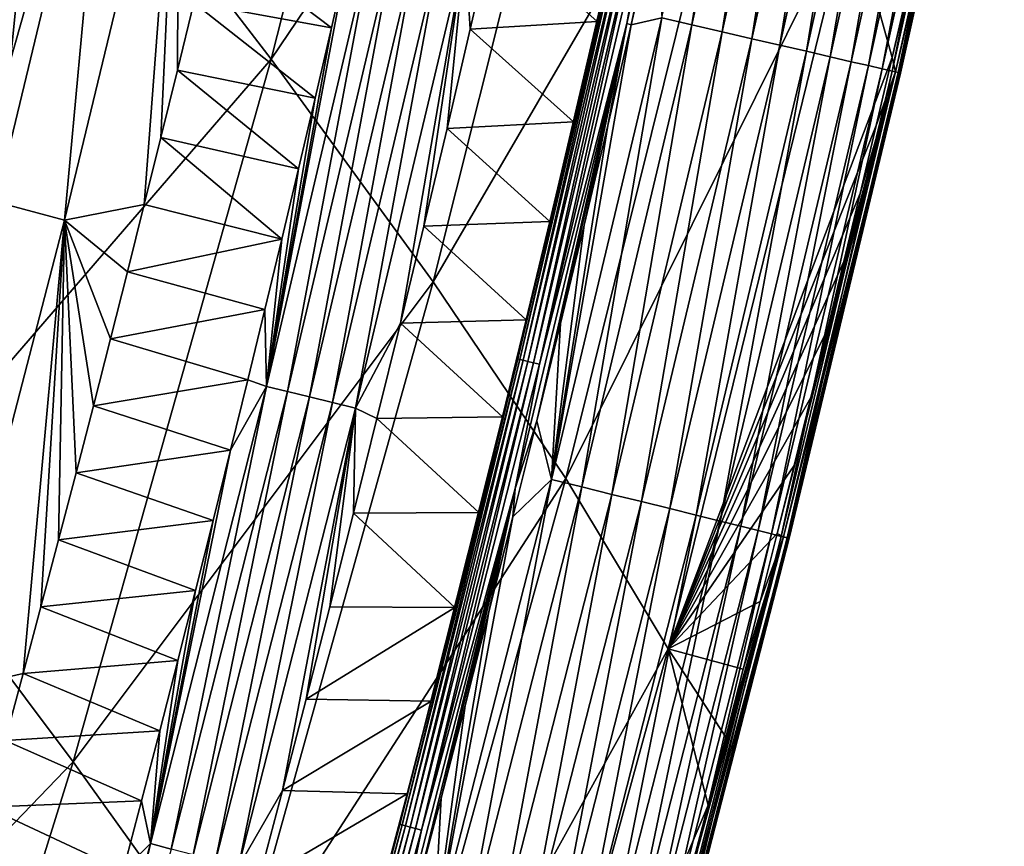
# Model space of a CAD drawing. Header units: millimetres. Extents: x -300 to 300, y -500 to 500.
# Tile 322 of 656: x 263 to 279, y -326 to -313. Entities that reach past the tile are written whole.
import ezdxf

# ---------------------------------------------------------------- set-up
doc = ezdxf.new("R2010")
doc.units = ezdxf.units.MM
doc.header["$LTSCALE"] = 81.481481
for name, color, linetype in [('19', 7, 'CONTINUOUS'), ('23', 7, 'CONTINUOUS'), ('26', 7, 'CONTINUOUS'), ('27', 7, 'CONTINUOUS'), ('29', 7, 'CONTINUOUS'), ('30', 7, 'CONTINUOUS'), ('32', 7, 'CONTINUOUS')]:
    doc.layers.add(name, color=color, linetype=linetype)

msp = doc.modelspace()

# ---------------------------------------------------------------- linework, layer by layer
at = {"layer": '19', "color": 7, "linetype": 'CONTINUOUS'}
for points in [[(266.612, -313.655, 24.045), (269.626, -301.764, 23.932), (263.516, -309.627, 28.232), (266.612, -313.655, 24.045)], [(266.612, -313.655, 24.045), (272.252, -305.302, 19.532), (269.626, -301.764, 23.932), (266.612, -313.655, 24.045)], [(256.769, -316.426, 32.342), (263.516, -309.627, 28.232), (259.974, -305.2, 32.194), (256.769, -316.426, 32.342)], [(269.247, -317.274, 19.625), (272.252, -305.302, 19.532), (266.612, -313.655, 24.045), (269.247, -317.274, 19.625)], [(269.247, -317.274, 19.625), (274.392, -308.442, 14.896), (272.252, -305.302, 19.532), (269.247, -317.274, 19.625)], [(271.404, -320.473, 14.967), (274.392, -308.442, 14.896), (269.247, -317.274, 19.625), (271.404, -320.473, 14.967)], [(271.404, -320.473, 14.967), (276.028, -311.173, 10.018), (274.392, -308.442, 14.896), (271.404, -320.473, 14.967)], [(260.3, -320.963, 28.365), (263.516, -309.627, 28.232), (256.769, -316.426, 32.342), (260.3, -320.963, 28.365)], [(260.3, -320.963, 28.365), (266.612, -313.655, 24.045), (263.516, -309.627, 28.232), (260.3, -320.963, 28.365)], [(273.066, -323.244, 10.064), (276.028, -311.173, 10.018), (271.404, -320.473, 14.967), (273.066, -323.244, 10.064)], [(276.028, -311.173, 10.018), (273.066, -323.244, 10.064), (276.71, -313.63, 6.371), (276.028, -311.173, 10.018)], [(276.966, -312.524, 6.365), (276.028, -311.173, 10.018), (276.71, -313.63, 6.371), (276.966, -312.524, 6.365)], [(263.393, -325.082, 24.16), (266.612, -313.655, 24.045), (260.3, -320.963, 28.365), (263.393, -325.082, 24.16)], [(263.393, -325.082, 24.16), (269.247, -317.274, 19.625), (266.612, -313.655, 24.045), (263.393, -325.082, 24.16)], [(276.71, -313.63, 6.371), (273.066, -323.244, 10.064), (276.451, -314.736, 6.378), (276.71, -313.63, 6.371)], [(276.451, -314.736, 6.378), (273.066, -323.244, 10.064), (276.19, -315.842, 6.385), (276.451, -314.736, 6.378)], [(276.19, -315.842, 6.385), (273.066, -323.244, 10.064), (275.927, -316.948, 6.392), (276.19, -315.842, 6.385)], [(275.927, -316.948, 6.392), (273.066, -323.244, 10.064), (275.66, -318.053, 6.399), (275.927, -316.948, 6.392)], [(266.034, -328.772, 19.72), (269.247, -317.274, 19.625), (263.393, -325.082, 24.16), (266.034, -328.772, 19.72)], [(266.034, -328.772, 19.72), (271.404, -320.473, 14.967), (269.247, -317.274, 19.625), (266.034, -328.772, 19.72)], [(275.66, -318.053, 6.399), (273.066, -323.244, 10.064), (275.391, -319.158, 6.406), (275.66, -318.053, 6.399)], [(275.391, -319.158, 6.406), (273.066, -323.244, 10.064), (275.119, -320.263, 6.412), (275.391, -319.158, 6.406)], [(275.119, -320.263, 6.412), (273.066, -323.244, 10.064), (274.844, -321.368, 6.419), (275.119, -320.263, 6.412)], [(268.206, -332.023, 15.039), (271.404, -320.473, 14.967), (266.034, -328.772, 19.72), (268.206, -332.023, 15.039)], [(268.206, -332.023, 15.039), (273.066, -323.244, 10.064), (271.404, -320.473, 14.967), (268.206, -332.023, 15.039)], [(256.876, -331.853, 28.501), (263.393, -325.082, 24.16), (260.3, -320.963, 28.365), (256.876, -331.853, 28.501)], [(274.844, -321.368, 6.419), (273.066, -323.244, 10.064), (274.567, -322.472, 6.426), (274.844, -321.368, 6.419)], [(274.567, -322.472, 6.426), (273.066, -323.244, 10.064), (274.287, -323.576, 6.433), (274.567, -322.472, 6.426)], [(269.893, -334.825, 10.11), (273.066, -323.244, 10.064), (268.206, -332.023, 15.039), (269.893, -334.825, 10.11)], [(273.066, -323.244, 10.064), (269.893, -334.825, 10.11), (273.717, -325.784, 6.447), (273.066, -323.244, 10.064)], [(274.287, -323.576, 6.433), (273.066, -323.244, 10.064), (274.004, -324.68, 6.44), (274.287, -323.576, 6.433)], [(274.004, -324.68, 6.44), (273.066, -323.244, 10.064), (273.717, -325.784, 6.447), (274.004, -324.68, 6.44)], [(259.964, -336.053, 24.278), (263.393, -325.082, 24.16), (256.876, -331.853, 28.501), (259.964, -336.053, 24.278)], [(259.964, -336.053, 24.278), (266.034, -328.772, 19.72), (263.393, -325.082, 24.16), (259.964, -336.053, 24.278)], [(273.717, -325.784, 6.447), (269.893, -334.825, 10.11), (273.428, -326.887, 6.454), (273.717, -325.784, 6.447)]]:
    msp.add_3dface(points, dxfattribs=at)
at = {"layer": '23', "color": 7, "linetype": 'CONTINUOUS'}
for points in [[(265.353, -312.74, 2.663), (265.616, -311.646, 2.66), (267.591, -313.146, 1.162), (265.353, -312.74, 2.663)], [(267.591, -313.146, 1.162), (265.616, -311.646, 2.66), (267.855, -311.999, 1.164), (267.591, -313.146, 1.162)], [(265.087, -313.834, 2.665), (265.353, -312.74, 2.663), (267.325, -314.292, 1.16), (265.087, -313.834, 2.665)], [(267.325, -314.292, 1.16), (265.353, -312.74, 2.663), (267.591, -313.146, 1.162), (267.325, -314.292, 1.16)], [(264.819, -314.927, 2.668), (265.087, -313.834, 2.665), (267.056, -315.438, 1.159), (264.819, -314.927, 2.668)], [(267.056, -315.438, 1.159), (265.087, -313.834, 2.665), (267.325, -314.292, 1.16), (267.056, -315.438, 1.159)], [(264.548, -316.02, 2.671), (264.819, -314.927, 2.668), (266.784, -316.582, 1.157), (264.548, -316.02, 2.671)], [(266.784, -316.582, 1.157), (264.819, -314.927, 2.668), (267.056, -315.438, 1.159), (266.784, -316.582, 1.157)], [(264.274, -317.112, 2.674), (264.548, -316.02, 2.671), (266.784, -316.582, 1.157), (264.274, -317.112, 2.674)], [(266.509, -317.727, 1.155), (264.274, -317.112, 2.674), (266.784, -316.582, 1.157), (266.509, -317.727, 1.155)], [(263.998, -318.203, 2.677), (264.274, -317.112, 2.674), (266.509, -317.727, 1.155), (263.998, -318.203, 2.677)], [(266.231, -318.87, 1.153), (263.998, -318.203, 2.677), (266.509, -317.727, 1.155), (266.231, -318.87, 1.153)], [(263.719, -319.294, 2.679), (263.998, -318.203, 2.677), (266.231, -318.87, 1.153), (263.719, -319.294, 2.679)], [(265.951, -320.013, 1.151), (263.719, -319.294, 2.679), (266.231, -318.87, 1.153), (265.951, -320.013, 1.151)], [(263.438, -320.383, 2.682), (263.719, -319.294, 2.679), (265.951, -320.013, 1.151), (263.438, -320.383, 2.682)], [(265.667, -321.155, 1.149), (263.438, -320.383, 2.682), (265.951, -320.013, 1.151), (265.667, -321.155, 1.149)], [(263.153, -321.472, 2.685), (263.438, -320.383, 2.682), (265.667, -321.155, 1.149), (263.153, -321.472, 2.685)], [(265.381, -322.296, 1.147), (263.153, -321.472, 2.685), (265.667, -321.155, 1.149), (265.381, -322.296, 1.147)], [(262.866, -322.561, 2.688), (263.153, -321.472, 2.685), (265.381, -322.296, 1.147), (262.866, -322.561, 2.688)], [(265.091, -323.436, 1.146), (262.866, -322.561, 2.688), (265.381, -322.296, 1.147), (265.091, -323.436, 1.146)], [(262.576, -323.648, 2.69), (262.866, -322.561, 2.688), (265.091, -323.436, 1.146), (262.576, -323.648, 2.69)], [(264.798, -324.576, 1.144), (262.576, -323.648, 2.69), (265.091, -323.436, 1.146), (264.798, -324.576, 1.144)], [(262.283, -324.735, 2.693), (262.576, -323.648, 2.69), (264.798, -324.576, 1.144), (262.283, -324.735, 2.693)], [(264.503, -325.714, 1.142), (262.283, -324.735, 2.693), (264.798, -324.576, 1.144), (264.503, -325.714, 1.142)], [(261.988, -325.821, 2.696), (262.283, -324.735, 2.693), (264.503, -325.714, 1.142), (261.988, -325.821, 2.696)], [(264.204, -326.852, 1.14), (261.988, -325.821, 2.696), (264.503, -325.714, 1.142), (264.204, -326.852, 1.14)], [(261.689, -326.906, 2.699), (261.988, -325.821, 2.696), (264.204, -326.852, 1.14), (261.689, -326.906, 2.699)]]:
    msp.add_3dface(points, dxfattribs=at)
at = {"layer": '26', "color": 7, "linetype": 'CONTINUOUS'}
for points in [[(262.94, -308.019, 5.541), (261.089, -315.687, 5.522), (261.972, -307.77, 6.675), (262.94, -308.019, 5.541)], [(262.94, -308.019, 5.541), (262.134, -315.973, 4.48), (261.089, -315.687, 5.522), (262.94, -308.019, 5.541)], [(263.988, -308.287, 4.484), (262.134, -315.973, 4.48), (262.94, -308.019, 5.541), (263.988, -308.287, 4.484)], [(263.988, -308.287, 4.484), (263.248, -316.276, 3.524), (262.134, -315.973, 4.48), (263.988, -308.287, 4.484)], [(265.107, -308.572, 3.516), (263.248, -316.276, 3.524), (263.988, -308.287, 4.484), (265.107, -308.572, 3.516)], [(265.107, -308.572, 3.516), (264.548, -316.02, 2.671), (263.248, -316.276, 3.524), (265.107, -308.572, 3.516)], [(264.819, -314.927, 2.668), (264.548, -316.02, 2.671), (265.107, -308.572, 3.516), (264.819, -314.927, 2.668)], [(265.087, -313.834, 2.665), (264.819, -314.927, 2.668), (265.107, -308.572, 3.516), (265.087, -313.834, 2.665)], [(265.353, -312.74, 2.663), (265.087, -313.834, 2.665), (265.107, -308.572, 3.516), (265.353, -312.74, 2.663)], [(263.248, -316.276, 3.524), (261.258, -323.942, 3.531), (262.134, -315.973, 4.48), (263.248, -316.276, 3.524)], [(264.548, -316.02, 2.671), (264.274, -317.112, 2.674), (263.248, -316.276, 3.524), (264.548, -316.02, 2.671)], [(263.248, -316.276, 3.524), (262.576, -323.648, 2.69), (261.258, -323.942, 3.531), (263.248, -316.276, 3.524)], [(262.866, -322.561, 2.688), (262.576, -323.648, 2.69), (263.248, -316.276, 3.524), (262.866, -322.561, 2.688)], [(263.153, -321.472, 2.685), (262.866, -322.561, 2.688), (263.248, -316.276, 3.524), (263.153, -321.472, 2.685)], [(263.438, -320.383, 2.682), (263.153, -321.472, 2.685), (263.248, -316.276, 3.524), (263.438, -320.383, 2.682)], [(264.274, -317.112, 2.674), (263.998, -318.203, 2.677), (263.248, -316.276, 3.524), (264.274, -317.112, 2.674)], [(263.998, -318.203, 2.677), (263.719, -319.294, 2.679), (263.248, -316.276, 3.524), (263.998, -318.203, 2.677)], [(263.719, -319.294, 2.679), (263.438, -320.383, 2.682), (263.248, -316.276, 3.524), (263.719, -319.294, 2.679)], [(262.576, -323.648, 2.69), (262.283, -324.735, 2.693), (261.258, -323.942, 3.531), (262.576, -323.648, 2.69)]]:
    msp.add_3dface(points, dxfattribs=at)
at = {"layer": '27', "color": 7, "linetype": 'CONTINUOUS'}
for points in [[(272.966, -312.984, 0.104), (274.639, -305.471, 0.103), (273.456, -313.098, 0.236), (272.966, -312.984, 0.104)], [(273.456, -313.098, 0.236), (274.639, -305.471, 0.103), (275.128, -305.577, 0.234), (273.456, -313.098, 0.236)], [(273.456, -313.098, 0.236), (275.128, -305.577, 0.234), (273.947, -313.211, 0.427), (273.456, -313.098, 0.236)], [(273.947, -313.211, 0.427), (275.128, -305.577, 0.234), (275.618, -305.682, 0.423), (273.947, -313.211, 0.427)], [(273.947, -313.211, 0.427), (275.618, -305.682, 0.423), (274.427, -313.322, 0.678), (273.947, -313.211, 0.427)], [(274.427, -313.322, 0.678), (275.618, -305.682, 0.423), (276.098, -305.786, 0.672), (274.427, -313.322, 0.678)], [(274.427, -313.322, 0.678), (276.098, -305.786, 0.672), (274.887, -313.428, 0.99), (274.427, -313.322, 0.678)], [(274.887, -313.428, 0.99), (276.098, -305.786, 0.672), (276.558, -305.885, 0.981), (274.887, -313.428, 0.99)], [(274.887, -313.428, 0.99), (276.558, -305.885, 0.981), (275.317, -313.527, 1.36), (274.887, -313.428, 0.99)], [(275.317, -313.527, 1.36), (276.558, -305.885, 0.981), (276.988, -305.977, 1.347), (275.317, -313.527, 1.36)], [(275.317, -313.527, 1.36), (276.988, -305.977, 1.347), (275.706, -313.617, 1.782), (275.317, -313.527, 1.36)], [(275.706, -313.617, 1.782), (276.988, -305.977, 1.347), (277.377, -306.061, 1.765), (275.706, -313.617, 1.782)], [(275.706, -313.617, 1.782), (277.377, -306.061, 1.765), (276.045, -313.696, 2.249), (275.706, -313.617, 1.782)], [(276.045, -313.696, 2.249), (277.377, -306.061, 1.765), (277.718, -306.135, 2.228), (276.045, -313.696, 2.249)], [(276.045, -313.696, 2.249), (277.718, -306.135, 2.228), (276.328, -313.761, 2.752), (276.045, -313.696, 2.249)], [(276.328, -313.761, 2.752), (277.718, -306.135, 2.228), (278.003, -306.196, 2.726), (276.328, -313.761, 2.752)], [(276.328, -313.761, 2.752), (278.003, -306.196, 2.726), (276.551, -313.813, 3.279), (276.328, -313.761, 2.752)], [(276.551, -313.813, 3.279), (278.003, -306.196, 2.726), (278.228, -306.245, 3.248), (276.551, -313.813, 3.279)], [(276.551, -313.813, 3.279), (278.228, -306.245, 3.248), (276.711, -313.85, 3.82), (276.551, -313.813, 3.279)], [(276.966, -312.524, 6.365), (276.71, -313.63, 6.371), (278.464, -306.296, 5.865), (276.966, -312.524, 6.365)], [(278.464, -306.296, 5.865), (276.71, -313.63, 6.371), (276.767, -313.863, 5.91), (278.464, -306.296, 5.865)], [(276.711, -313.85, 3.82), (278.228, -306.245, 3.248), (278.391, -306.28, 3.785), (276.711, -313.85, 3.82)], [(276.711, -313.85, 3.82), (278.391, -306.28, 3.785), (276.809, -313.872, 4.363), (276.711, -313.85, 3.82)], [(278.464, -306.296, 5.865), (276.767, -313.863, 5.91), (278.524, -306.309, 5.372), (278.464, -306.296, 5.865)], [(276.767, -313.863, 5.91), (276.832, -313.878, 5.416), (278.524, -306.309, 5.372), (276.767, -313.863, 5.91)], [(276.809, -313.872, 4.363), (278.391, -306.28, 3.785), (278.493, -306.302, 4.324), (276.809, -313.872, 4.363)], [(276.809, -313.872, 4.363), (278.493, -306.302, 4.324), (276.848, -313.881, 4.898), (276.809, -313.872, 4.363)], [(276.832, -313.878, 5.416), (278.536, -306.311, 4.856), (278.524, -306.309, 5.372), (276.832, -313.878, 5.416)], [(276.848, -313.881, 4.898), (278.536, -306.311, 4.856), (276.832, -313.878, 5.416), (276.848, -313.881, 4.898)], [(276.848, -313.881, 4.898), (278.493, -306.302, 4.324), (278.536, -306.311, 4.856), (276.848, -313.881, 4.898)], [(272.467, -313.095, 0.031), (272.849, -311.435, 0.031), (272.966, -312.984, 0.104), (272.467, -313.095, 0.031)], [(271.173, -320.489, 0.105), (272.467, -313.095, 0.031), (272.966, -312.984, 0.104), (271.173, -320.489, 0.105)], [(271.173, -320.489, 0.105), (272.966, -312.984, 0.104), (271.664, -320.61, 0.238), (271.173, -320.489, 0.105)], [(272.085, -314.734, 0.031), (272.467, -313.095, 0.031), (271.173, -320.489, 0.105), (272.085, -314.734, 0.031)], [(271.664, -320.61, 0.238), (272.966, -312.984, 0.104), (273.456, -313.098, 0.236), (271.664, -320.61, 0.238)], [(271.664, -320.61, 0.238), (273.456, -313.098, 0.236), (272.154, -320.732, 0.431), (271.664, -320.61, 0.238)], [(272.154, -320.732, 0.431), (273.456, -313.098, 0.236), (273.947, -313.211, 0.427), (272.154, -320.732, 0.431)], [(272.154, -320.732, 0.431), (273.947, -313.211, 0.427), (272.635, -320.851, 0.685), (272.154, -320.732, 0.431)], [(272.635, -320.851, 0.685), (273.947, -313.211, 0.427), (274.427, -313.322, 0.678), (272.635, -320.851, 0.685)], [(272.635, -320.851, 0.685), (274.427, -313.322, 0.678), (273.095, -320.965, 1), (272.635, -320.851, 0.685)], [(273.095, -320.965, 1), (274.427, -313.322, 0.678), (274.887, -313.428, 0.99), (273.095, -320.965, 1)], [(273.095, -320.965, 1), (274.887, -313.428, 0.99), (273.524, -321.071, 1.373), (273.095, -320.965, 1)], [(273.524, -321.071, 1.373), (274.887, -313.428, 0.99), (275.317, -313.527, 1.36), (273.524, -321.071, 1.373)], [(273.524, -321.071, 1.373), (275.317, -313.527, 1.36), (273.912, -321.168, 1.8), (273.524, -321.071, 1.373)], [(273.912, -321.168, 1.8), (275.317, -313.527, 1.36), (275.706, -313.617, 1.782), (273.912, -321.168, 1.8)], [(273.912, -321.168, 1.8), (275.706, -313.617, 1.782), (274.25, -321.251, 2.271), (273.912, -321.168, 1.8)], [(274.25, -321.251, 2.271), (275.706, -313.617, 1.782), (276.045, -313.696, 2.249), (274.25, -321.251, 2.271)], [(274.25, -321.251, 2.271), (276.045, -313.696, 2.249), (274.531, -321.321, 2.779), (274.25, -321.251, 2.271)], [(274.531, -321.321, 2.779), (276.045, -313.696, 2.249), (276.328, -313.761, 2.752), (274.531, -321.321, 2.779)], [(276.71, -313.63, 6.371), (276.451, -314.736, 6.378), (276.767, -313.863, 5.91), (276.71, -313.63, 6.371)], [(274.531, -321.321, 2.779), (276.328, -313.761, 2.752), (274.751, -321.376, 3.31), (274.531, -321.321, 2.779)], [(274.751, -321.376, 3.31), (276.328, -313.761, 2.752), (276.551, -313.813, 3.279), (274.751, -321.376, 3.31)], [(274.751, -321.376, 3.31), (276.551, -313.813, 3.279), (274.908, -321.415, 3.855), (274.751, -321.376, 3.31)], [(275.119, -320.263, 6.412), (274.844, -321.368, 6.419), (276.767, -313.863, 5.91), (275.119, -320.263, 6.412)], [(276.767, -313.863, 5.91), (274.844, -321.368, 6.419), (274.947, -321.425, 5.956), (276.767, -313.863, 5.91)], [(274.908, -321.415, 3.855), (276.551, -313.813, 3.279), (276.711, -313.85, 3.82), (274.908, -321.415, 3.855)], [(274.908, -321.415, 3.855), (276.711, -313.85, 3.82), (275.002, -321.438, 4.402), (274.908, -321.415, 3.855)], [(276.767, -313.863, 5.91), (274.947, -321.425, 5.956), (276.832, -313.878, 5.416), (276.767, -313.863, 5.91)], [(274.947, -321.425, 5.956), (275.016, -321.442, 5.46), (276.832, -313.878, 5.416), (274.947, -321.425, 5.956)], [(275.002, -321.438, 4.402), (276.711, -313.85, 3.82), (276.809, -313.872, 4.363), (275.002, -321.438, 4.402)], [(275.002, -321.438, 4.402), (276.809, -313.872, 4.363), (275.036, -321.447, 4.94), (275.002, -321.438, 4.402)], [(275.016, -321.442, 5.46), (276.848, -313.881, 4.898), (276.832, -313.878, 5.416), (275.016, -321.442, 5.46)], [(275.036, -321.447, 4.94), (276.848, -313.881, 4.898), (275.016, -321.442, 5.46), (275.036, -321.447, 4.94)], [(275.036, -321.447, 4.94), (276.809, -313.872, 4.363), (276.848, -313.881, 4.898), (275.036, -321.447, 4.94)], [(275.391, -319.158, 6.406), (275.119, -320.263, 6.412), (276.767, -313.863, 5.91), (275.391, -319.158, 6.406)], [(275.66, -318.053, 6.399), (275.391, -319.158, 6.406), (276.767, -313.863, 5.91), (275.66, -318.053, 6.399)], [(275.927, -316.948, 6.392), (275.66, -318.053, 6.399), (276.767, -313.863, 5.91), (275.927, -316.948, 6.392)], [(276.19, -315.842, 6.385), (275.927, -316.948, 6.392), (276.767, -313.863, 5.91), (276.19, -315.842, 6.385)], [(276.451, -314.736, 6.378), (276.19, -315.842, 6.385), (276.767, -313.863, 5.91), (276.451, -314.736, 6.378)], [(271.701, -316.354, 0.031), (272.085, -314.734, 0.031), (271.173, -320.489, 0.105), (271.701, -316.354, 0.031)], [(271.316, -317.953, 0.031), (271.701, -316.354, 0.031), (271.173, -320.489, 0.105), (271.316, -317.953, 0.031)], [(270.93, -319.534, 0.031), (271.316, -317.953, 0.031), (271.173, -320.489, 0.105), (270.93, -319.534, 0.031)], [(270.543, -321.096, 0.031), (270.93, -319.534, 0.031), (271.173, -320.489, 0.105), (270.543, -321.096, 0.031)], [(269.25, -327.983, 0.106), (270.543, -321.096, 0.031), (271.173, -320.489, 0.105), (269.25, -327.983, 0.106)], [(269.25, -327.983, 0.106), (271.173, -320.489, 0.105), (269.741, -328.114, 0.24), (269.25, -327.983, 0.106)], [(269.741, -328.114, 0.24), (271.173, -320.489, 0.105), (271.664, -320.61, 0.238), (269.741, -328.114, 0.24)], [(269.741, -328.114, 0.24), (271.664, -320.61, 0.238), (270.231, -328.245, 0.435), (269.741, -328.114, 0.24)], [(270.231, -328.245, 0.435), (271.664, -320.61, 0.238), (272.154, -320.732, 0.431), (270.231, -328.245, 0.435)], [(270.231, -328.245, 0.435), (272.154, -320.732, 0.431), (270.712, -328.373, 0.691), (270.231, -328.245, 0.435)], [(270.712, -328.373, 0.691), (272.154, -320.732, 0.431), (272.635, -320.851, 0.685), (270.712, -328.373, 0.691)], [(270.712, -328.373, 0.691), (272.635, -320.851, 0.685), (271.172, -328.495, 1.009), (270.712, -328.373, 0.691)], [(271.172, -328.495, 1.009), (272.635, -320.851, 0.685), (273.095, -320.965, 1), (271.172, -328.495, 1.009)], [(270.154, -322.64, 0.031), (270.543, -321.096, 0.031), (269.25, -327.983, 0.106), (270.154, -322.64, 0.031)], [(271.172, -328.495, 1.009), (273.095, -320.965, 1), (271.6, -328.609, 1.387), (271.172, -328.495, 1.009)], [(271.6, -328.609, 1.387), (273.095, -320.965, 1), (273.524, -321.071, 1.373), (271.6, -328.609, 1.387)], [(271.6, -328.609, 1.387), (273.524, -321.071, 1.373), (271.987, -328.712, 1.817), (271.6, -328.609, 1.387)], [(271.987, -328.712, 1.817), (273.524, -321.071, 1.373), (273.912, -321.168, 1.8), (271.987, -328.712, 1.817)], [(271.987, -328.712, 1.817), (273.912, -321.168, 1.8), (272.324, -328.802, 2.294), (271.987, -328.712, 1.817)], [(272.324, -328.802, 2.294), (273.912, -321.168, 1.8), (274.25, -321.251, 2.271), (272.324, -328.802, 2.294)], [(272.324, -328.802, 2.294), (274.25, -321.251, 2.271), (272.602, -328.876, 2.806), (272.324, -328.802, 2.294)], [(272.602, -328.876, 2.806), (274.25, -321.251, 2.271), (274.531, -321.321, 2.779), (272.602, -328.876, 2.806)], [(272.602, -328.876, 2.806), (274.531, -321.321, 2.779), (272.819, -328.934, 3.342), (272.602, -328.876, 2.806)], [(272.819, -328.934, 3.342), (274.531, -321.321, 2.779), (274.751, -321.376, 3.31), (272.819, -328.934, 3.342)], [(272.819, -328.934, 3.342), (274.751, -321.376, 3.31), (272.972, -328.974, 3.891), (272.819, -328.934, 3.342)], [(272.972, -328.974, 3.891), (274.751, -321.376, 3.31), (274.908, -321.415, 3.855), (272.972, -328.974, 3.891)], [(272.972, -328.974, 3.891), (274.908, -321.415, 3.855), (273.062, -328.998, 4.442), (272.972, -328.974, 3.891)], [(274.947, -321.425, 5.956), (273.137, -327.991, 6.461), (272.995, -328.98, 6.003), (274.947, -321.425, 5.956)], [(274.947, -321.425, 5.956), (272.995, -328.98, 6.003), (275.016, -321.442, 5.46), (274.947, -321.425, 5.956)], [(273.062, -328.998, 4.442), (274.908, -321.415, 3.855), (275.002, -321.438, 4.402), (273.062, -328.998, 4.442)], [(273.428, -326.887, 6.454), (273.137, -327.991, 6.461), (274.947, -321.425, 5.956), (273.428, -326.887, 6.454)], [(273.717, -325.784, 6.447), (273.428, -326.887, 6.454), (274.947, -321.425, 5.956), (273.717, -325.784, 6.447)], [(274.004, -324.68, 6.44), (273.717, -325.784, 6.447), (274.947, -321.425, 5.956), (274.004, -324.68, 6.44)], [(274.287, -323.576, 6.433), (274.004, -324.68, 6.44), (274.947, -321.425, 5.956), (274.287, -323.576, 6.433)], [(274.567, -322.472, 6.426), (274.287, -323.576, 6.433), (274.947, -321.425, 5.956), (274.567, -322.472, 6.426)], [(274.844, -321.368, 6.419), (274.567, -322.472, 6.426), (274.947, -321.425, 5.956), (274.844, -321.368, 6.419)], [(272.995, -328.98, 6.003), (273.068, -329, 5.505), (275.016, -321.442, 5.46), (272.995, -328.98, 6.003)], [(273.062, -328.998, 4.442), (275.002, -321.438, 4.402), (273.093, -329.006, 4.983), (273.062, -328.998, 4.442)], [(273.068, -329, 5.505), (275.036, -321.447, 4.94), (275.016, -321.442, 5.46), (273.068, -329, 5.505)], [(273.093, -329.006, 4.983), (275.036, -321.447, 4.94), (273.068, -329, 5.505), (273.093, -329.006, 4.983)], [(273.093, -329.006, 4.983), (275.002, -321.438, 4.402), (275.036, -321.447, 4.94), (273.093, -329.006, 4.983)], [(269.765, -324.166, 0.031), (270.154, -322.64, 0.031), (269.25, -327.983, 0.106), (269.765, -324.166, 0.031)], [(269.374, -325.674, 0.031), (269.765, -324.166, 0.031), (269.25, -327.983, 0.106), (269.374, -325.674, 0.031)], [(268.982, -327.166, 0.031), (269.374, -325.674, 0.031), (269.25, -327.983, 0.106), (268.982, -327.166, 0.031)]]:
    msp.add_3dface(points, dxfattribs=at)
at = {"layer": '29', "color": 7, "linetype": 'CONTINUOUS'}
for points in [[(271.911, -313.042, 0.5), (270.226, -311.537, 0.5), (272.291, -311.389, 0.5), (271.911, -313.042, 0.5)], [(269.849, -313.169, 0.5), (270.226, -311.537, 0.5), (271.911, -313.042, 0.5), (269.849, -313.169, 0.5)], [(271.529, -314.677, 0.5), (269.849, -313.169, 0.5), (271.911, -313.042, 0.5), (271.529, -314.677, 0.5)], [(269.472, -314.781, 0.5), (269.849, -313.169, 0.5), (271.529, -314.677, 0.5), (269.472, -314.781, 0.5)], [(271.146, -316.294, 0.5), (269.472, -314.781, 0.5), (271.529, -314.677, 0.5), (271.146, -316.294, 0.5)], [(269.093, -316.373, 0.5), (269.472, -314.781, 0.5), (271.146, -316.294, 0.5), (269.093, -316.373, 0.5)], [(270.761, -317.893, 0.5), (269.093, -316.373, 0.5), (271.146, -316.294, 0.5), (270.761, -317.893, 0.5)], [(268.713, -317.946, 0.5), (269.093, -316.373, 0.5), (270.761, -317.893, 0.5), (268.713, -317.946, 0.5)], [(270.375, -319.472, 0.5), (268.713, -317.946, 0.5), (270.761, -317.893, 0.5), (270.375, -319.472, 0.5)], [(268.332, -319.501, 0.5), (268.713, -317.946, 0.5), (270.375, -319.472, 0.5), (268.332, -319.501, 0.5)], [(267.949, -321.039, 0.5), (268.332, -319.501, 0.5), (269.988, -321.03, 0.5), (267.949, -321.039, 0.5)], [(269.988, -321.03, 0.5), (268.332, -319.501, 0.5), (270.375, -319.472, 0.5), (269.988, -321.03, 0.5)], [(267.565, -322.559, 0.5), (267.949, -321.039, 0.5), (269.6, -322.571, 0.5), (267.565, -322.559, 0.5)], [(269.6, -322.571, 0.5), (267.949, -321.039, 0.5), (269.988, -321.03, 0.5), (269.6, -322.571, 0.5)], [(267.18, -324.062, 0.5), (267.565, -322.559, 0.5), (269.6, -322.571, 0.5), (267.18, -324.062, 0.5)], [(269.211, -324.094, 0.5), (267.18, -324.062, 0.5), (269.6, -322.571, 0.5), (269.211, -324.094, 0.5)], [(266.793, -325.55, 0.5), (267.18, -324.062, 0.5), (269.211, -324.094, 0.5), (266.793, -325.55, 0.5)], [(268.821, -325.601, 0.5), (266.793, -325.55, 0.5), (269.211, -324.094, 0.5), (268.821, -325.601, 0.5)], [(266.405, -327.022, 0.5), (266.793, -325.55, 0.5), (268.821, -325.601, 0.5), (266.405, -327.022, 0.5)], [(268.428, -327.094, 0.5), (266.405, -327.022, 0.5), (268.821, -325.601, 0.5), (268.428, -327.094, 0.5)]]:
    msp.add_3dface(points, dxfattribs=at)
at = {"layer": '30', "color": 7, "linetype": 'CONTINUOUS'}
for points in [[(272.467, -313.095, 0.031), (272.396, -313.077, 0.028), (274.092, -305.492, 0.028), (272.467, -313.095, 0.031)], [(272.396, -313.077, 0.028), (272.767, -311.009, 0.042), (274.092, -305.492, 0.028), (272.396, -313.077, 0.028)], [(272.849, -311.435, 0.031), (272.467, -313.095, 0.031), (274.092, -305.492, 0.028), (272.849, -311.435, 0.031)], [(270.621, -318.53, 0.404), (272.291, -311.389, 0.5), (272.411, -310.928, 0.404), (270.621, -318.53, 0.404)], [(270.621, -318.53, 0.404), (272.411, -310.928, 0.404), (270.656, -318.538, 0.307), (270.621, -318.53, 0.404)], [(270.656, -318.538, 0.307), (272.411, -310.928, 0.404), (272.446, -310.936, 0.307), (270.656, -318.538, 0.307)], [(270.656, -318.538, 0.307), (272.446, -310.936, 0.307), (270.712, -318.552, 0.216), (270.656, -318.538, 0.307)], [(270.712, -318.552, 0.216), (272.446, -310.936, 0.307), (272.502, -310.949, 0.216), (270.712, -318.552, 0.216)], [(270.712, -318.552, 0.216), (272.502, -310.949, 0.216), (270.788, -318.57, 0.138), (270.712, -318.552, 0.216)], [(270.788, -318.57, 0.138), (272.502, -310.949, 0.216), (272.578, -310.966, 0.138), (270.788, -318.57, 0.138)], [(270.788, -318.57, 0.138), (272.578, -310.966, 0.138), (270.878, -318.592, 0.079), (270.788, -318.57, 0.138)], [(270.878, -318.592, 0.079), (272.578, -310.966, 0.138), (272.669, -310.986, 0.079), (270.878, -318.592, 0.079)], [(270.878, -318.592, 0.079), (272.669, -310.986, 0.079), (270.976, -318.616, 0.042), (270.878, -318.592, 0.079)], [(270.976, -318.616, 0.042), (272.669, -310.986, 0.079), (272.767, -311.009, 0.042), (270.976, -318.616, 0.042)], [(270.976, -318.616, 0.042), (272.767, -311.009, 0.042), (272.396, -313.077, 0.028), (270.976, -318.616, 0.042)], [(271.911, -313.042, 0.5), (272.291, -311.389, 0.5), (270.621, -318.53, 0.404), (271.911, -313.042, 0.5)], [(270.93, -319.534, 0.031), (270.582, -320.635, 0.028), (272.396, -313.077, 0.028), (270.93, -319.534, 0.031)], [(270.582, -320.635, 0.028), (270.976, -318.616, 0.042), (272.396, -313.077, 0.028), (270.582, -320.635, 0.028)], [(271.529, -314.677, 0.5), (271.911, -313.042, 0.5), (270.621, -318.53, 0.404), (271.529, -314.677, 0.5)], [(271.316, -317.953, 0.031), (270.93, -319.534, 0.031), (272.396, -313.077, 0.028), (271.316, -317.953, 0.031)], [(271.701, -316.354, 0.031), (271.316, -317.953, 0.031), (272.396, -313.077, 0.028), (271.701, -316.354, 0.031)], [(272.085, -314.734, 0.031), (271.701, -316.354, 0.031), (272.396, -313.077, 0.028), (272.085, -314.734, 0.031)], [(272.467, -313.095, 0.031), (272.085, -314.734, 0.031), (272.396, -313.077, 0.028), (272.467, -313.095, 0.031)], [(271.146, -316.294, 0.5), (271.529, -314.677, 0.5), (270.621, -318.53, 0.404), (271.146, -316.294, 0.5)], [(270.761, -317.893, 0.5), (271.146, -316.294, 0.5), (270.621, -318.53, 0.404), (270.761, -317.893, 0.5)], [(270.375, -319.472, 0.5), (270.761, -317.893, 0.5), (270.621, -318.53, 0.404), (270.375, -319.472, 0.5)], [(268.705, -326.099, 0.404), (270.375, -319.472, 0.5), (270.621, -318.53, 0.404), (268.705, -326.099, 0.404)], [(268.705, -326.099, 0.404), (270.621, -318.53, 0.404), (268.74, -326.108, 0.307), (268.705, -326.099, 0.404)], [(268.74, -326.108, 0.307), (270.621, -318.53, 0.404), (270.656, -318.538, 0.307), (268.74, -326.108, 0.307)], [(268.74, -326.108, 0.307), (270.656, -318.538, 0.307), (268.796, -326.123, 0.216), (268.74, -326.108, 0.307)], [(268.796, -326.123, 0.216), (270.656, -318.538, 0.307), (270.712, -318.552, 0.216), (268.796, -326.123, 0.216)], [(268.796, -326.123, 0.216), (270.712, -318.552, 0.216), (268.871, -326.143, 0.138), (268.796, -326.123, 0.216)], [(268.871, -326.143, 0.138), (270.712, -318.552, 0.216), (270.788, -318.57, 0.138), (268.871, -326.143, 0.138)], [(268.871, -326.143, 0.138), (270.788, -318.57, 0.138), (268.961, -326.166, 0.079), (268.871, -326.143, 0.138)], [(268.961, -326.166, 0.079), (270.788, -318.57, 0.138), (270.878, -318.592, 0.079), (268.961, -326.166, 0.079)], [(268.961, -326.166, 0.079), (270.878, -318.592, 0.079), (269.059, -326.192, 0.042), (268.961, -326.166, 0.079)], [(269.059, -326.192, 0.042), (270.878, -318.592, 0.079), (270.976, -318.616, 0.042), (269.059, -326.192, 0.042)], [(269.059, -326.192, 0.042), (270.976, -318.616, 0.042), (270.582, -320.635, 0.028), (269.059, -326.192, 0.042)], [(269.988, -321.03, 0.5), (270.375, -319.472, 0.5), (268.705, -326.099, 0.404), (269.988, -321.03, 0.5)], [(270.93, -319.534, 0.031), (270.543, -321.096, 0.031), (270.582, -320.635, 0.028), (270.93, -319.534, 0.031)], [(268.982, -327.166, 0.031), (268.642, -328.16, 0.028), (270.582, -320.635, 0.028), (268.982, -327.166, 0.031)], [(268.642, -328.16, 0.028), (269.059, -326.192, 0.042), (270.582, -320.635, 0.028), (268.642, -328.16, 0.028)], [(269.374, -325.674, 0.031), (268.982, -327.166, 0.031), (270.582, -320.635, 0.028), (269.374, -325.674, 0.031)], [(269.765, -324.166, 0.031), (269.374, -325.674, 0.031), (270.582, -320.635, 0.028), (269.765, -324.166, 0.031)], [(270.154, -322.64, 0.031), (269.765, -324.166, 0.031), (270.582, -320.635, 0.028), (270.154, -322.64, 0.031)], [(270.543, -321.096, 0.031), (270.154, -322.64, 0.031), (270.582, -320.635, 0.028), (270.543, -321.096, 0.031)], [(269.6, -322.571, 0.5), (269.988, -321.03, 0.5), (268.705, -326.099, 0.404), (269.6, -322.571, 0.5)], [(269.211, -324.094, 0.5), (269.6, -322.571, 0.5), (268.705, -326.099, 0.404), (269.211, -324.094, 0.5)], [(268.821, -325.601, 0.5), (269.211, -324.094, 0.5), (268.705, -326.099, 0.404), (268.821, -325.601, 0.5)], [(268.428, -327.094, 0.5), (268.821, -325.601, 0.5), (268.705, -326.099, 0.404), (268.428, -327.094, 0.5)], [(266.656, -333.631, 0.404), (268.428, -327.094, 0.5), (268.705, -326.099, 0.404), (266.656, -333.631, 0.404)], [(266.656, -333.631, 0.404), (268.705, -326.099, 0.404), (266.691, -333.641, 0.307), (266.656, -333.631, 0.404)], [(266.691, -333.641, 0.307), (268.705, -326.099, 0.404), (268.74, -326.108, 0.307), (266.691, -333.641, 0.307)], [(266.691, -333.641, 0.307), (268.74, -326.108, 0.307), (266.746, -333.656, 0.216), (266.691, -333.641, 0.307)], [(266.746, -333.656, 0.216), (268.74, -326.108, 0.307), (268.796, -326.123, 0.216), (266.746, -333.656, 0.216)], [(266.746, -333.656, 0.216), (268.796, -326.123, 0.216), (266.821, -333.678, 0.138), (266.746, -333.656, 0.216)], [(266.821, -333.678, 0.138), (268.796, -326.123, 0.216), (268.871, -326.143, 0.138), (266.821, -333.678, 0.138)], [(266.821, -333.678, 0.138), (268.871, -326.143, 0.138), (266.911, -333.703, 0.079), (266.821, -333.678, 0.138)], [(266.911, -333.703, 0.079), (268.871, -326.143, 0.138), (268.961, -326.166, 0.079), (266.911, -333.703, 0.079)], [(266.911, -333.703, 0.079), (268.961, -326.166, 0.079), (267.008, -333.73, 0.042), (266.911, -333.703, 0.079)], [(267.008, -333.73, 0.042), (268.961, -326.166, 0.079), (269.059, -326.192, 0.042), (267.008, -333.73, 0.042)], [(267.008, -333.73, 0.042), (269.059, -326.192, 0.042), (268.642, -328.16, 0.028), (267.008, -333.73, 0.042)]]:
    msp.add_3dface(points, dxfattribs=at)
at = {"layer": '32', "color": 7, "linetype": 'CONTINUOUS'}
for points in [[(266.533, -318.976, 0.965), (267.855, -311.999, 1.164), (268.297, -311.5, 0.974), (266.533, -318.976, 0.965)], [(266.533, -318.976, 0.965), (268.297, -311.5, 0.974), (266.877, -319.061, 0.799), (266.533, -318.976, 0.965)], [(266.877, -319.061, 0.799), (268.297, -311.5, 0.974), (268.645, -311.58, 0.805), (266.877, -319.061, 0.799)], [(266.877, -319.061, 0.799), (268.645, -311.58, 0.805), (267.237, -319.149, 0.668), (266.877, -319.061, 0.799)], [(267.237, -319.149, 0.668), (268.645, -311.58, 0.805), (269.009, -311.663, 0.671), (267.237, -319.149, 0.668)], [(270.226, -311.537, 0.5), (269.849, -313.169, 0.5), (269.764, -311.837, 0.518), (270.226, -311.537, 0.5)], [(267.237, -319.149, 0.668), (269.009, -311.663, 0.671), (267.607, -319.241, 0.574), (267.237, -319.149, 0.668)], [(267.607, -319.241, 0.574), (269.009, -311.663, 0.671), (269.384, -311.749, 0.575), (267.607, -319.241, 0.574)], [(267.607, -319.241, 0.574), (269.384, -311.749, 0.575), (267.983, -319.333, 0.518), (267.607, -319.241, 0.574)], [(267.983, -319.333, 0.518), (269.384, -311.749, 0.575), (269.764, -311.837, 0.518), (267.983, -319.333, 0.518)], [(268.713, -317.946, 0.5), (267.983, -319.333, 0.518), (269.764, -311.837, 0.518), (268.713, -317.946, 0.5)], [(269.093, -316.373, 0.5), (268.713, -317.946, 0.5), (269.764, -311.837, 0.518), (269.093, -316.373, 0.5)], [(269.472, -314.781, 0.5), (269.093, -316.373, 0.5), (269.764, -311.837, 0.518), (269.472, -314.781, 0.5)], [(269.849, -313.169, 0.5), (269.472, -314.781, 0.5), (269.764, -311.837, 0.518), (269.849, -313.169, 0.5)], [(267.591, -313.146, 1.162), (267.855, -311.999, 1.164), (266.533, -318.976, 0.965), (267.591, -313.146, 1.162)], [(267.325, -314.292, 1.16), (267.591, -313.146, 1.162), (266.533, -318.976, 0.965), (267.325, -314.292, 1.16)], [(267.056, -315.438, 1.159), (267.325, -314.292, 1.16), (266.533, -318.976, 0.965), (267.056, -315.438, 1.159)], [(266.784, -316.582, 1.157), (267.056, -315.438, 1.159), (266.533, -318.976, 0.965), (266.784, -316.582, 1.157)], [(266.509, -317.727, 1.155), (266.784, -316.582, 1.157), (266.533, -318.976, 0.965), (266.509, -317.727, 1.155)], [(266.231, -318.87, 1.153), (266.509, -317.727, 1.155), (266.533, -318.976, 0.965), (266.231, -318.87, 1.153)], [(268.713, -317.946, 0.5), (268.332, -319.501, 0.5), (267.983, -319.333, 0.518), (268.713, -317.946, 0.5)], [(264.648, -326.411, 0.956), (265.951, -320.013, 1.151), (266.533, -318.976, 0.965), (264.648, -326.411, 0.956)], [(264.648, -326.411, 0.956), (266.533, -318.976, 0.965), (264.987, -326.501, 0.794), (264.648, -326.411, 0.956)], [(264.987, -326.501, 0.794), (266.533, -318.976, 0.965), (266.877, -319.061, 0.799), (264.987, -326.501, 0.794)], [(265.951, -320.013, 1.151), (266.231, -318.87, 1.153), (266.533, -318.976, 0.965), (265.951, -320.013, 1.151)], [(264.987, -326.501, 0.794), (266.877, -319.061, 0.799), (265.342, -326.595, 0.665), (264.987, -326.501, 0.794)], [(265.342, -326.595, 0.665), (266.877, -319.061, 0.799), (267.237, -319.149, 0.668), (265.342, -326.595, 0.665)], [(265.342, -326.595, 0.665), (267.237, -319.149, 0.668), (265.707, -326.692, 0.573), (265.342, -326.595, 0.665)], [(265.707, -326.692, 0.573), (267.237, -319.149, 0.668), (267.607, -319.241, 0.574), (265.707, -326.692, 0.573)], [(265.707, -326.692, 0.573), (267.607, -319.241, 0.574), (266.078, -326.79, 0.518), (265.707, -326.692, 0.573)], [(266.078, -326.79, 0.518), (267.607, -319.241, 0.574), (267.983, -319.333, 0.518), (266.078, -326.79, 0.518)], [(266.793, -325.55, 0.5), (266.078, -326.79, 0.518), (267.983, -319.333, 0.518), (266.793, -325.55, 0.5)], [(267.18, -324.062, 0.5), (266.793, -325.55, 0.5), (267.983, -319.333, 0.518), (267.18, -324.062, 0.5)], [(267.565, -322.559, 0.5), (267.18, -324.062, 0.5), (267.983, -319.333, 0.518), (267.565, -322.559, 0.5)], [(267.949, -321.039, 0.5), (267.565, -322.559, 0.5), (267.983, -319.333, 0.518), (267.949, -321.039, 0.5)], [(268.332, -319.501, 0.5), (267.949, -321.039, 0.5), (267.983, -319.333, 0.518), (268.332, -319.501, 0.5)], [(265.667, -321.155, 1.149), (265.951, -320.013, 1.151), (264.648, -326.411, 0.956), (265.667, -321.155, 1.149)], [(265.381, -322.296, 1.147), (265.667, -321.155, 1.149), (264.648, -326.411, 0.956), (265.381, -322.296, 1.147)], [(265.091, -323.436, 1.146), (265.381, -322.296, 1.147), (264.648, -326.411, 0.956), (265.091, -323.436, 1.146)], [(264.798, -324.576, 1.144), (265.091, -323.436, 1.146), (264.648, -326.411, 0.956), (264.798, -324.576, 1.144)], [(264.503, -325.714, 1.142), (264.798, -324.576, 1.144), (264.648, -326.411, 0.956), (264.503, -325.714, 1.142)], [(266.793, -325.55, 0.5), (266.405, -327.022, 0.5), (266.078, -326.79, 0.518), (266.793, -325.55, 0.5)], [(264.204, -326.852, 1.14), (264.503, -325.714, 1.142), (264.648, -326.411, 0.956), (264.204, -326.852, 1.14)], [(262.632, -333.8, 0.948), (264.204, -326.852, 1.14), (264.648, -326.411, 0.956), (262.632, -333.8, 0.948)], [(262.632, -333.8, 0.948), (264.648, -326.411, 0.956), (262.967, -333.895, 0.788), (262.632, -333.8, 0.948)], [(262.967, -333.895, 0.788), (264.648, -326.411, 0.956), (264.987, -326.501, 0.794), (262.967, -333.895, 0.788)]]:
    msp.add_3dface(points, dxfattribs=at)

doc.saveas('drawing.dxf')
